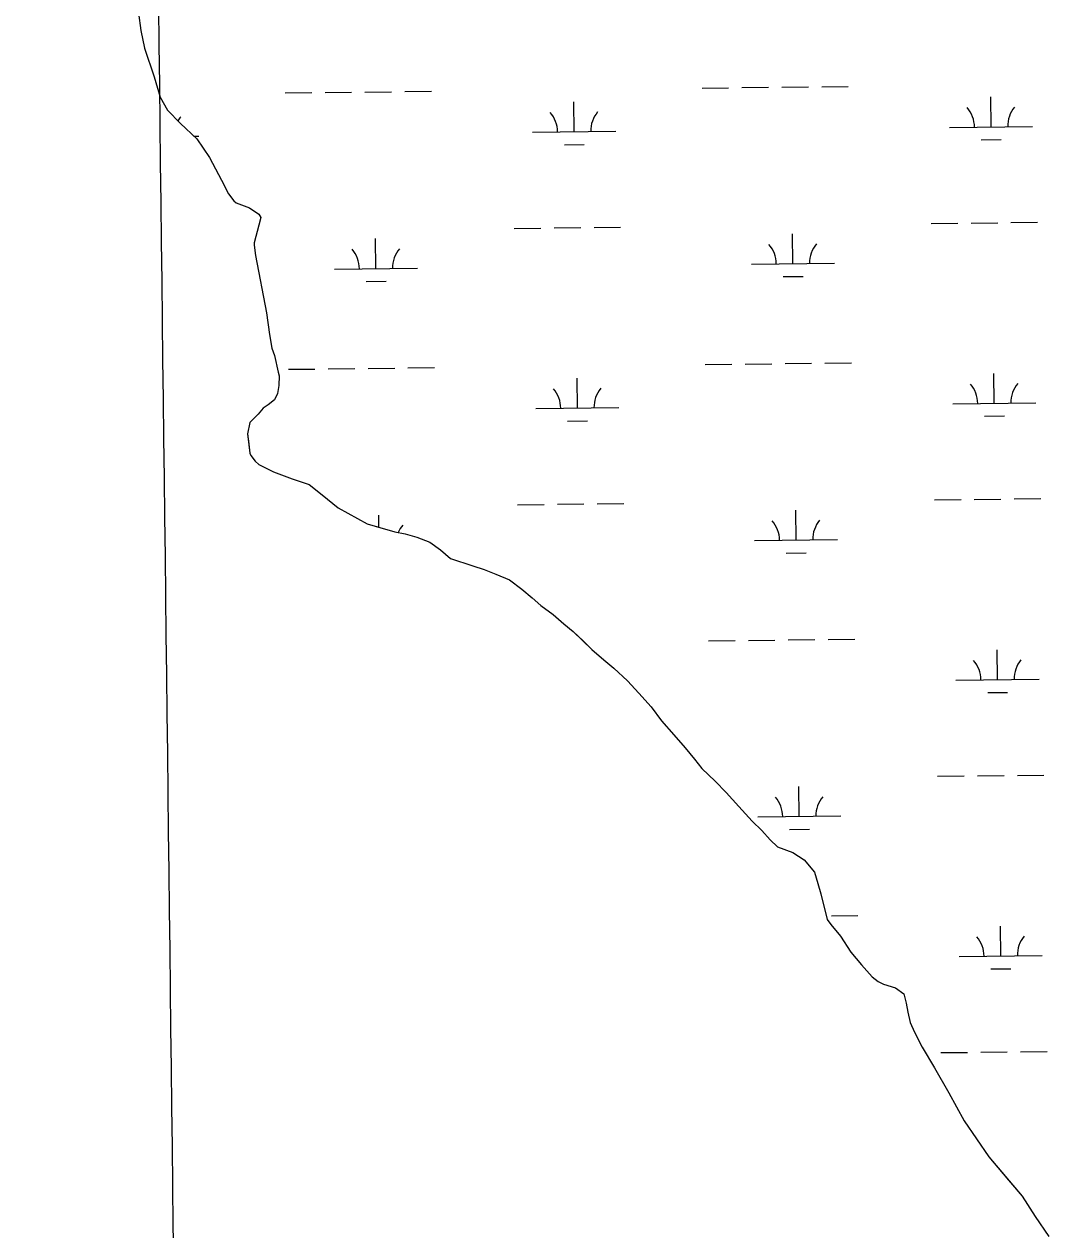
# Model space of a CAD drawing. Extents: x 3684037 to 3722149, y 433263 to 459021.
# Drawn here: x 3714501 to 3715735, y 442103 to 443555 of the extents above; entities that cross this region are included whole.
import ezdxf

# ---------------------------------------------------------------- set-up
doc = ezdxf.new("R2010")
doc.units = 0
for name, color, linetype in [('V-GRID-MAJR', 7, 'Continuous'), ('V-TOPO-SHOR', 7, 'Continuous'), ('V-WETL-SWMP', 7, 'Continuous')]:
    doc.layers.add(name, color=color, linetype=linetype)

msp = doc.modelspace()

# ---------------------------------------------------------------- linework, layer by layer
at = {"layer": 'V-GRID-MAJR'}
msp.add_spline([(3714717.7800000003, 438985.321), (3714645.519, 445043.8), (3714573.235, 451104.20900000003), (3714500.951, 457164.625), (3714500.9280000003, 457166.547)], degree=3, dxfattribs=at)
at = {"layer": 'V-TOPO-SHOR'}
for points in [[(3714638.6040000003, 443567.74), (3714641.594, 443546.985), (3714645.772, 443525.641), (3714657.673, 443491.259), (3714664.818, 443466.954), (3714673.731, 443450.95300000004), (3714689.171, 443434.958), (3714708.762, 443416.597), (3714724.208, 443394.08), (3714738.472, 443366.817), (3714746.795, 443350.222), (3714753.329, 443341.927), (3714756.296, 443339.558), (3714772.316, 443333.645), (3714783.594, 443325.951), (3714785.97, 443321.802), (3714783.608, 443312.903), (3714777.704, 443291.547), (3714777.708, 443288.581), (3714779.502, 443276.129), (3714792.63, 443207.353), (3714796.218, 443181.264), (3714799.204, 443164.663), (3714802.18, 443155.77), (3714806.947, 443135.612), (3714808.137, 443131.463), (3714807.56, 443119.601), (3714805.792, 443110.11), (3714802.2430000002, 443102.395), (3714794.54, 443096.456), (3714788.614, 443092.299), (3714782.693, 443085.17600000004), (3714772.623, 443075.081), (3714769.674, 443061.43700000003), (3714770.87, 443052.545), (3714772.666, 443038.313), (3714773.856, 443035.35000000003), (3714779.201, 443028.831), (3714783.356, 443024.686), (3714789.291, 443021.727), (3714801.16, 443015.81200000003), (3714823.704, 443007.536), (3714843.877, 443000.444), (3714859.9020000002, 442988.00800000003)], [(3714859.9020000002, 442988.00800000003), (3714878.9, 442972.61100000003), (3714913.91, 442953.08400000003), (3714930.522, 442948.357), (3714947.133, 442943.632), (3714959.589, 442941.275), (3714973.826, 442937.142), (3714989.252, 442931.23), (3715002.31, 442921.756), (3715014.184, 442911.69), (3715040.88, 442902.826), (3715054.528, 442898.097), (3715068.7660000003, 442892.776), (3715085.379, 442885.68), (3715100.219, 442874.428), (3715112.685, 442864.362), (3715122.778, 442854.886), (3715137.615, 442844.229), (3715150.677, 442832.977), (3715161.9560000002, 442823.501), (3715173.83, 442812.24700000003), (3715184.517, 442802.179), (3715198.764, 442789.74100000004), (3715210.637, 442779.673), (3715227.2600000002, 442764.275), (3715240.918, 442749.465), (3715255.762, 442732.87700000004), (3715268.237, 442716.288), (3715283.083, 442699.105), (3715296.7430000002, 442683.702), (3715308.025, 442670.077), (3715316.934, 442658.821), (3715332.966, 442643.42), (3715346.028, 442629.795), (3715361.468, 442613.208), (3715377.5, 442595.435), (3715388.782, 442584.18200000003), (3715398.877, 442572.92600000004), (3715407.781, 442564.63300000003), (3715426.174, 442557.539), (3715439.824, 442548.659), (3715452.2970000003, 442533.85000000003), (3715456.4620000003, 442520.21400000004), (3715460.036, 442507.765), (3715467.782, 442476.934), (3715471.941, 442471.009), (3715483.8170000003, 442456.792), (3715496.296, 442437.827), (3715508.7660000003, 442422.424), (3715521.83, 442408.207), (3715528.953, 442402.284), (3715535.48, 442399.327), (3715549.72, 442394.60000000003), (3715559.81, 442387.496), (3715562.788, 442376.232), (3715564.58, 442365.56), (3715567.56, 442353.108), (3715572.912, 442341.254), (3715581.829, 442323.473), (3715596.685, 442298.58400000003), (3715613.919, 442268.358), (3715632.342, 442234.57800000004), (3715662.045, 442191.32), (3715685.799, 442163.47500000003), (3715702.427, 442143.925), (3715717.875, 442119.63), (3715734.509, 442095.33400000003)]]:
    msp.add_lwpolyline(points, dxfattribs=at)
at = {"layer": 'V-WETL-SWMP'}
for p, q in [((3714638.605290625, 443567.73917189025), (3714641.595290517, 443546.9861718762)), ((3714641.5952905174, 443546.9861718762), (3714645.772289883, 443525.6411717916)), ((3714645.772289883, 443525.6411717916), (3714657.673286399, 443491.2591713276)), ((3714657.673286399, 443491.2591713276), (3714664.8192845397, 443466.95317107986)), ((3715461.029110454, 443479.36594848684), (3715493.0269365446, 443479.73828828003)), ((3714664.81928454, 443466.95317107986), (3714673.733281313, 443450.95217065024)), ((3714815.1649900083, 443471.85040938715), (3714847.1628160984, 443472.22274918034)), ((3714863.161729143, 443472.40891907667), (3714895.159555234, 443472.78125887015)), ((3714911.158468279, 443472.9674287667), (3714943.1562943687, 443473.3397685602)), ((3714959.155207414, 443473.52593845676), (3714991.1530335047, 443473.89827825)), ((3715317.038893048, 443477.69041941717), (3715349.0367191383, 443478.06275921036)), ((3715365.0356321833, 443478.24892910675), (3715397.033458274, 443478.62126890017)), ((3715413.032371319, 443478.8074387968), (3715445.030197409, 443479.1797785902)), ((3715664.921715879, 443430.99309115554), (3715664.502831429, 443466.9906539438)), ((3714673.733281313, 443450.95217065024), (3714689.1712749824, 443434.958169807)), ((3715163.047812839, 443425.1530811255), (3715162.6289283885, 443461.1506439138)), ((3714689.1712749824, 443434.958169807), (3714708.7632668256, 443416.59716872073)), ((3715113.051209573, 443424.5713001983), (3715213.0444161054, 443425.7348620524)), ((3715614.9251126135, 443430.41131022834), (3715714.918319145, 443431.5748720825)), ((3714705.3171727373, 443419.82674016), (3714711.1705130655, 443419.8948520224)), ((3714708.7632668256, 443416.59716872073), (3714724.209260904, 443394.080167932)), ((3715151.228178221, 443409.5834983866), (3715175.226547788, 443409.8627532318)), ((3715653.1020812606, 443415.4235084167), (3715677.1004508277, 443415.7027632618)), ((3714724.209260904, 443394.080167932), (3714738.474255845, 443366.8171672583)), ((3714738.474255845, 443366.8171672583), (3714746.797252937, 443350.22116687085)), ((3714746.797252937, 443350.22116687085), (3714753.330250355, 443341.92716652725)), ((3714753.330250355, 443341.92716652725), (3714756.2982490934, 443339.55816635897)), ((3714756.2982490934, 443339.55816635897), (3714772.317241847, 443333.64616539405)), ((3714772.317241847, 443333.64616539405), (3714783.59423697, 443325.95016474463)), ((3714783.59423697, 443325.95016474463), (3714785.9712361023, 443321.80216462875)), ((3714785.9712361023, 443321.80216462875), (3714783.6102377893, 443312.9031648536)), ((3714783.6102377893, 443312.9031648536), (3714777.704241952, 443291.54716540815)), ((3715090.987929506, 443308.8747484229), (3715122.9857555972, 443309.24708821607)), ((3715138.9846686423, 443309.43325811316), (3715170.982494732, 443309.8055979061)), ((3715186.981407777, 443309.991767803), (3715218.979233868, 443310.36410759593)), ((3715592.8618325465, 443314.7147584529), (3715624.859658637, 443315.0870982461)), ((3715640.858571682, 443315.2732681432), (3715672.8563977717, 443315.64560793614)), ((3715688.855310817, 443315.831777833), (3715720.853136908, 443316.20411762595)), ((3714777.704241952, 443291.54716540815), (3714777.708242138, 443288.5821654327)), ((3714924.47552353, 443260.5039987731), (3714924.05663908, 443296.50156156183)), ((3715426.34942657, 443266.34400880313), (3715425.9305421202, 443302.34157159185)), ((3714777.708242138, 443288.5821654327), (3714779.502242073, 443276.13016542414)), ((3714779.502242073, 443276.13016542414), (3714792.6302401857, 443207.3531651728)), ((3715376.3528233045, 443265.76222787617), (3715476.346029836, 443266.92578972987)), ((3714874.478920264, 443259.92221784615), (3714974.4721267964, 443261.0857796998)), ((3715414.5297919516, 443250.7744260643), (3715438.528161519, 443251.0536809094)), ((3714912.655888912, 443244.93441603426), (3714936.6542584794, 443245.21367087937)), ((3714792.6302401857, 443207.3531651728), (3714796.2192401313, 443181.2641651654)), ((3714796.2192401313, 443181.2641651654), (3714799.2042397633, 443164.6621651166)), ((3714799.2042397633, 443164.6621651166), (3714802.180238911, 443155.77016500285)), ((3714802.180238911, 443155.77016500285), (3714806.9482379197, 443135.612164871)), ((3715368.9065317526, 443145.5964513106), (3715400.904357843, 443145.9687911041)), ((3715416.9032708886, 443146.15496100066), (3715448.901096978, 443146.52730079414)), ((3715464.9000100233, 443146.7134706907), (3715496.8978361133, 443147.08581048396)), ((3714806.9482379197, 443135.612164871), (3714808.1392376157, 443131.4621648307)), ((3714808.1392376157, 443131.4621648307), (3714807.5602386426, 443119.60116496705)), ((3714819.0358895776, 443139.1979315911), (3714851.0337156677, 443139.57027138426)), ((3714867.0326287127, 443139.7564412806), (3714899.0304548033, 443140.1287810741)), ((3714915.0293678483, 443140.31495097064), (3714947.0271939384, 443140.6872907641)), ((3714963.0261069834, 443140.8734606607), (3714995.0239330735, 443141.24580045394)), ((3715320.9097926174, 443145.0379416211), (3715352.9076187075, 443145.4102814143)), ((3715668.792615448, 443098.34061335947), (3715668.373730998, 443134.3381761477)), ((3714807.5602386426, 443119.60116496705), (3714805.793240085, 443110.1101651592)), ((3715166.9187124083, 443092.50060332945), (3715166.499827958, 443128.4981661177)), ((3714802.2432422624, 443102.3961654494), (3714794.541246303, 443096.4571659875)), ((3714805.793240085, 443110.1101651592), (3714802.2432422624, 443102.3961654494)), ((3714788.6152493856, 443092.2981663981), (3714782.694252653, 443085.1751668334)), ((3714794.541246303, 443096.4571659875), (3714788.6152493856, 443092.2981663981)), ((3715116.9221091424, 443091.91882240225), (3715216.915315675, 443093.08238425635)), ((3715618.7960121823, 443097.7588324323), (3715718.789218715, 443098.9223942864)), ((3714772.6242580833, 443075.0811675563), (3714769.6752603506, 443061.43816785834)), ((3714782.694252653, 443085.1751668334), (3714772.6242580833, 443075.0811675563)), ((3715155.09907779, 443076.93102059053), (3715179.097447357, 443077.2102754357)), ((3715656.97298083, 443082.77103062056), (3715680.971350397, 443083.0502854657)), ((3714769.67526035, 443061.43816785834), (3714772.667260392, 443038.3131678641)), ((3714772.667260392, 443038.3131678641), (3714773.857260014, 443035.34916781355)), ((3714773.857260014, 443035.34916781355), (3714779.202257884, 443028.83216752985)), ((3714779.202257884, 443028.83216752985), (3714783.35825617, 443024.68616730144)), ((3714783.35825617, 443024.68616730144), (3714801.1602482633, 443015.81116624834)), ((3714801.1602482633, 443015.8111662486), (3714823.705238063, 443007.53516489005)), ((3714823.705238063, 443007.53516489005), (3714843.877228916, 443000.44316367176)), ((3714843.877228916, 443000.443163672), (3714859.9042220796, 442988.0081627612)), ((3714859.9042220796, 442988.0081627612), (3714878.900214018, 442972.61116168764)), ((3714878.900214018, 442972.61116168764), (3714913.9121986, 442953.08315963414)), ((3715094.858829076, 442976.2222706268), (3715126.8566551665, 442976.59461042)), ((3715142.8555682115, 442976.7807803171), (3715174.8533943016, 442977.15312011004)), ((3715190.8523073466, 442977.3392900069), (3715222.850133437, 442977.71162979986)), ((3715596.732732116, 442982.0622806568), (3715628.730558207, 442982.43462045)), ((3715644.7294712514, 442982.6207903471), (3715676.7272973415, 442982.99313014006)), ((3715692.7262103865, 442983.1793000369), (3715724.724036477, 442983.5516398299)), ((3714928.099776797, 442949.0474994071), (3714927.9275386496, 442963.84908376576)), ((3715430.2203261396, 442933.69153100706), (3715429.8014416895, 442969.6890937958)), ((3714913.9121986, 442953.08315963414), (3714947.1341833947, 442943.633157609)), ((3714947.1341833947, 442943.633157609), (3714959.590177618, 442941.2761568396)), ((3714959.590177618, 442941.2761568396), (3714973.8281711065, 442937.1421559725)), ((3714973.8281711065, 442937.1421559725), (3714989.2541641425, 442931.23015504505)), ((3714989.2541641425, 442931.23015504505), (3715002.312158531, 442921.7561542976)), ((3715380.2237228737, 442933.1097500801), (3715480.216929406, 442934.2733119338)), ((3715002.312158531, 442921.7561542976), (3715014.1851535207, 442911.6891536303)), ((3715418.4006915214, 442918.1219482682), (3715442.3990610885, 442918.4012031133)), ((3715014.1851535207, 442911.6891536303), (3715040.8821413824, 442902.8251520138)), ((3715040.8821413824, 442902.8251520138), (3715054.5281351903, 442898.0971511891)), ((3715054.5281351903, 442898.0971511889), (3715068.7671287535, 442892.7761503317)), ((3715068.7671287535, 442892.7761503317), (3715085.3811212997, 442885.679149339)), ((3715085.3811212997, 442885.679149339), (3715100.2201149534, 442874.4291484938)), ((3715100.2201149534, 442874.4291484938), (3715112.68610966, 442864.36214778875)), ((3715112.68610966, 442864.36214778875), (3715122.7791054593, 442854.88614722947)), ((3715122.7791054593, 442854.88614722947), (3715137.617099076, 442844.22914637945)), ((3715137.617099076, 442844.2291463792), (3715150.6780935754, 442832.9761456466)), ((3715150.6780935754, 442832.9761456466), (3715161.95708881, 442823.5011450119)), ((3715161.95708881, 442823.5011450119), (3715184.5170794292, 442802.17814376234)), ((3715324.780692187, 442812.385463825), (3715356.778518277, 442812.7578036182)), ((3715372.7774313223, 442812.94397351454), (3715404.7752574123, 442813.316313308)), ((3715420.774170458, 442813.5024832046), (3715452.771996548, 442813.87482299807)), ((3715468.7709095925, 442814.06099289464), (3715500.768735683, 442814.4333326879)), ((3715184.5170794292, 442802.17814376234), (3715198.765073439, 442789.74114296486)), ((3715672.6635150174, 442765.6881355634), (3715672.2446305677, 442801.68569835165)), ((3715198.765073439, 442789.74114296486), (3715210.638068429, 442779.67414229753)), ((3715210.638068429, 442779.67414229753), (3715227.261061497, 442764.27414137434)), ((3715227.261061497, 442764.27414137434), (3715240.919055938, 442749.4651406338)), ((3715622.666911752, 442765.1063546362), (3715722.660118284, 442766.2699164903)), ((3715240.919055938, 442749.4651406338), (3715255.764049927, 442732.87713983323)), ((3715660.843880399, 442750.1185528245), (3715684.8422499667, 442750.39780766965)), ((3715255.7640499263, 442732.87713983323), (3715268.238045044, 442716.2871391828)), ((3715268.238045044, 442716.2871391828), (3715283.0840390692, 442699.10613838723)), ((3715283.0840390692, 442699.10613838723), (3715296.7430335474, 442683.7031376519)), ((3715296.7430335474, 442683.7031376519), (3715308.0270290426, 442670.0771370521)), ((3715308.0270290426, 442670.0771370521), (3715316.9350255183, 442658.82013658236)), ((3715316.9350255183, 442658.82013658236), (3715332.9660188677, 442643.42013569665)), ((3715332.9660188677, 442643.42013569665), (3715346.029013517, 442629.795134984)), ((3715600.6036316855, 442649.409802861), (3715632.601457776, 442649.7821426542)), ((3715648.600370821, 442649.96831255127), (3715680.598196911, 442650.3406523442)), ((3715696.5971099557, 442650.5268222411), (3715728.5949360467, 442650.89916203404)), ((3715346.029013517, 442629.795134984), (3715361.468007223, 442613.20813414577)), ((3715434.091225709, 442601.0390532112), (3715433.672341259, 442637.03661599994)), ((3715361.468007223, 442613.20813414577), (3715377.501000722, 442595.43613328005)), ((3715377.501000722, 442595.43613328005), (3715388.7819960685, 442584.1821326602)), ((3715384.0946224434, 442600.45727228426), (3715484.087828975, 442601.62083413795)), ((3715388.7819960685, 442584.1821326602), (3715398.8769919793, 442572.9261321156)), ((3715422.2715910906, 442585.46947047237), (3715446.269960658, 442585.7487253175)), ((3715398.8769919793, 442572.9261321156), (3715407.7819882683, 442564.6341316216)), ((3715407.7819882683, 442564.6341316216), (3715426.174979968, 442557.53913051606)), ((3715426.174979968, 442557.53913051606), (3715439.8249740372, 442548.66012972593)), ((3715439.8249740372, 442548.66012972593), (3715452.2969690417, 442533.84912906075)), ((3715452.2969690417, 442533.84912906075), (3715456.4639679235, 442520.21412891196)), ((3715456.4639679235, 442520.21412891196), (3715460.0369670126, 442507.7641287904)), ((3715460.0369670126, 442507.7641287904), (3715467.7829652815, 442476.9351285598)), ((3715472.641809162, 442481.4085150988), (3715504.6396352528, 442481.78085489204)), ((3715467.7829652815, 442476.9351285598), (3715471.9419636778, 442471.01012834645)), ((3715471.9419636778, 442471.01012834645), (3715483.8189589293, 442456.7911277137)), ((3715676.534414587, 442433.03565776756), (3715676.115530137, 442469.0332205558)), ((3715483.8189589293, 442456.7911277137), (3715496.2959541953, 442437.8281270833)), ((3715496.2959541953, 442437.8281270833), (3715508.7679492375, 442422.42412642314)), ((3715508.7679492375, 442422.42412642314), (3715521.8319439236, 442408.2071257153)), ((3715626.537811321, 442432.45387684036), (3715726.531017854, 442433.61743869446)), ((3715521.8319439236, 442408.2071257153), (3715528.9549409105, 442402.2851253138)), ((3715664.714779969, 442417.46607502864), (3715688.7131495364, 442417.7453298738)), ((3715528.9549409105, 442402.285125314), (3715535.481937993, 442399.3271249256)), ((3715535.481937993, 442399.3271249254), (3715549.720931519, 442394.60012406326)), ((3715549.720931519, 442394.60012406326), (3715559.8109271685, 442387.49512348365)), ((3715559.8109271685, 442387.49512348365), (3715562.788926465, 442376.2311233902)), ((3715562.788926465, 442376.2311233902), (3715564.580926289, 442365.55912336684)), ((3715564.5809262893, 442365.55912336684), (3715567.56092566, 442353.10812328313)), ((3715567.56092566, 442353.10812328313), (3715572.911923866, 442341.254123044)), ((3715572.911923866, 442341.254123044), (3715581.828920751, 442323.47312262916)), ((3715581.828920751, 442323.47312262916), (3715596.6849152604, 442298.5831218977)), ((3715604.4745312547, 442316.7573250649), (3715636.4723573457, 442317.1296648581)), ((3715652.471270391, 442317.3158347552), (3715684.4690964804, 442317.68817454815)), ((3715700.4680095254, 442317.874344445), (3715732.465835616, 442318.24668423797)), ((3715596.6849152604, 442298.5831218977), (3715613.9189089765, 442268.3581210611)), ((3715613.9189089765, 442268.3581210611), (3715632.3429023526, 442234.5771201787)), ((3715632.3429023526, 442234.5771201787), (3715662.0458909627, 442191.3201186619)), ((3715662.0458909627, 442191.3201186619), (3715702.428874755, 442143.92511650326)), ((3715702.428874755, 442143.92511650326), (3715717.876868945, 442119.6291157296)), ((3715717.876868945, 442119.6291157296), (3715734.5108625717, 442095.3341148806))]:
    msp.add_line(p, q, dxfattribs=at)
for centre, radius, start, end in [((3715609.6770080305, 443430.82507646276), 35.24628790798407, 359.89486679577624, 41.438525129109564), ((3715720.1553744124, 443432.11064792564), 35.24628790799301, 139.89486415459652, 181.43852248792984), ((3714716.4075683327, 443420.43062786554), 35.24628790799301, 139.89486415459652, 149.63541246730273), ((3715107.8031049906, 443424.98506643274), 35.24628790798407, 359.89486679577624, 41.438525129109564), ((3715218.2814713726, 443426.2706378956), 35.24628790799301, 139.89486415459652, 181.43852248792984), ((3714869.230815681, 443260.33598408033), 35.24628790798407, 359.89486679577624, 41.438525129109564), ((3714979.7091820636, 443261.62155554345), 35.24628790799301, 139.89486415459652, 181.43852248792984), ((3715371.104718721, 443266.17599411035), 35.24628790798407, 359.89486679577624, 41.438525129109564), ((3715481.5830851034, 443267.46156557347), 35.24628790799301, 139.89486415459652, 181.43852248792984), ((3715613.5479075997, 443098.1725986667), 35.24628790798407, 359.89486679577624, 41.438525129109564), ((3715724.026273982, 443099.45817012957), 35.24628790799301, 139.89486415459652, 181.43852248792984), ((3715111.6740045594, 443092.33258863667), 35.24628790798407, 359.89486679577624, 41.438525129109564), ((3715222.1523709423, 443093.6181600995), 35.24628790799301, 139.89486415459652, 181.43852248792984), ((3715485.453984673, 442934.8090877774), 35.24628790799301, 139.89486415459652, 181.43852248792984), ((3714983.5800816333, 442928.9690777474), 35.24628790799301, 139.89486415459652, 156.77912136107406), ((3715374.9756182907, 442933.5235163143), 35.24628790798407, 359.89486679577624, 41.438525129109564), ((3715617.418807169, 442765.5201208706), 35.24628790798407, 359.89486679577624, 41.438525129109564), ((3715727.897173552, 442766.8056923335), 35.24628790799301, 139.89486415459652, 181.43852248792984), ((3715378.84651786, 442600.87103851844), 35.24628790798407, 359.89486679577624, 41.438525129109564), ((3715489.324884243, 442602.15660998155), 35.24628790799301, 139.89486415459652, 181.43852248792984), ((3715621.2897067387, 442432.8676430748), 35.24628790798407, 359.89486679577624, 41.438525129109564), ((3715731.768073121, 442434.15321453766), 35.24628790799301, 139.89486415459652, 181.43852248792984)]:
    msp.add_arc(centre, radius, start, end, dxfattribs=at)

doc.saveas('drawing.dxf')
